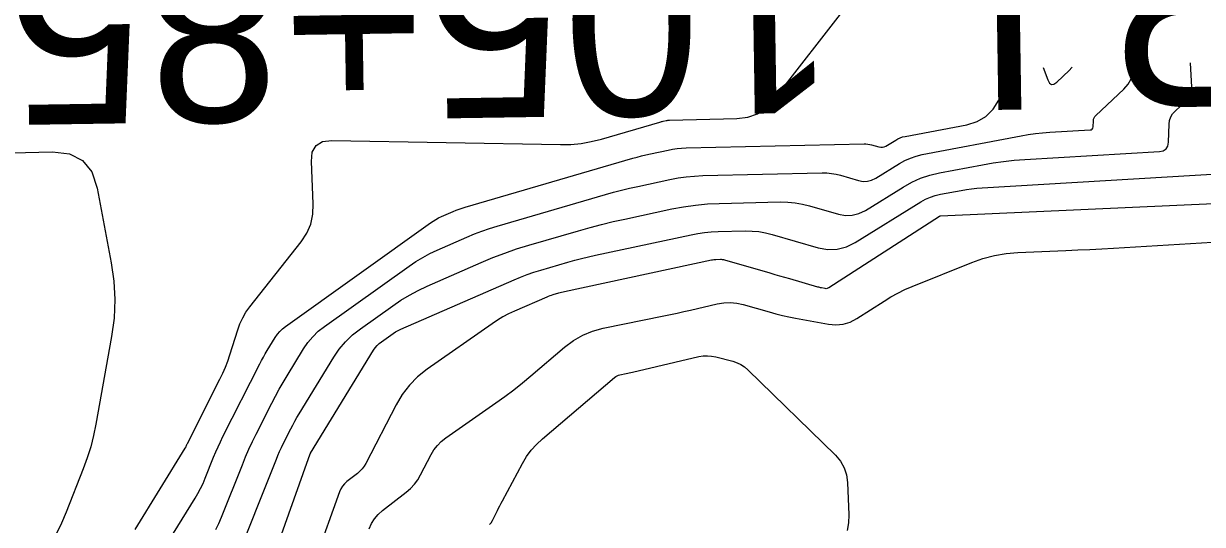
# Model space of a CAD drawing. Extents: x 1768942 to 1774819, y 723037 to 732099.
# Drawn here: x 1770733.62 to 1770771.97, y 724798.83 to 724815.13 of the extents above; entities that cross this region are included whole.
import ezdxf

# ---------------------------------------------------------------- set-up
doc = ezdxf.new("R2010")
doc.units = 0
doc.layers.add('R_Contours', color=7, linetype='Continuous')
doc.layers.add('R_Horz Alg Annot', color=7, linetype='Continuous')

msp = doc.modelspace()

# ---------------------------------------------------------------- linework, layer by layer
at = {"layer": 'R_Contours'}
for points in [[(1770737.248, 724798.669), (1770738.881, 724801.31), (1770738.888, 724801.322), (1770738.895, 724801.335), (1770738.901, 724801.348), (1770738.907, 724801.361), (1770738.928, 724801.414), (1770738.933, 724801.427), (1770738.939, 724801.44), (1770738.945, 724801.453), (1770738.951, 724801.466), (1770740.013, 724803.563), (1770740.105, 724803.755), (1770740.189, 724803.95), (1770740.265, 724804.149), (1770740.333, 724804.351), (1770740.589, 724805.166), (1770740.661, 724805.366), (1770740.751, 724805.556), (1770740.857, 724805.737), (1770740.981, 724805.909), (1770742.651, 724808.027), (1770742.837, 724808.309), (1770742.965, 724808.609), (1770743.036, 724808.927), (1770743.049, 724809.264), (1770742.987, 724810.648), (1770743.017, 724810.95), (1770743.137, 724811.164), (1770743.348, 724811.29), (1770743.649, 724811.328), (1770751.088, 724811.194), (1770751.426, 724811.2), (1770751.761, 724811.232), (1770752.092, 724811.289), (1770752.42, 724811.372), (1770754.326, 724811.927), (1770754.351, 724811.934), (1770754.377, 724811.941), (1770754.402, 724811.947), (1770754.428, 724811.952), (1770754.53, 724811.974), (1770754.556, 724811.979), (1770754.582, 724811.983), (1770754.608, 724811.985), (1770754.634, 724811.987), (1770756.828, 724812.037), (1770757.184, 724812.081), (1770757.504, 724812.198), (1770757.788, 724812.386), (1770758.036, 724812.645), (1770760.432, 724815.727)], [(1770738.222, 724798.097), (1770739.204, 724799.684), (1770739.297, 724799.842), (1770739.383, 724800.004), (1770739.462, 724800.17), (1770739.533, 724800.339), (1770739.805, 724801.022), (1770739.875, 724801.192), (1770739.949, 724801.36), (1770740.026, 724801.526), (1770740.107, 724801.691), (1770741.307, 724804.061), (1770741.364, 724804.172), (1770741.424, 724804.281), (1770741.486, 724804.389), (1770741.549, 724804.496), (1770741.809, 724804.921), (1770741.879, 724805.023), (1770741.957, 724805.116), (1770742.045, 724805.201), (1770742.142, 724805.278), (1770746.86, 724808.647), (1770746.946, 724808.705), (1770747.035, 724808.759), (1770747.126, 724808.808), (1770747.22, 724808.852), (1770747.601, 724809.018), (1770747.697, 724809.059), (1770747.794, 724809.095), (1770747.892, 724809.129), (1770747.991, 724809.16), (1770753.443, 724810.748), (1770753.585, 724810.788), (1770753.728, 724810.825), (1770753.871, 724810.86), (1770754.015, 724810.892), (1770754.591, 724811.016), (1770754.736, 724811.043), (1770754.881, 724811.064), (1770755.028, 724811.077), (1770755.175, 724811.084), (1770760.966, 724811.217), (1770761.028, 724811.216), (1770761.09, 724811.21), (1770761.151, 724811.2), (1770761.211, 724811.185), (1770761.452, 724811.115), (1770761.512, 724811.104), (1770761.569, 724811.106), (1770761.625, 724811.12), (1770761.679, 724811.147), (1770761.995, 724811.342), (1770762.067, 724811.383), (1770762.142, 724811.416), (1770762.219, 724811.442), (1770762.299, 724811.461), (1770764.306, 724811.841), (1770764.643, 724811.942), (1770764.929, 724812.109), (1770765.166, 724812.342), (1770765.352, 724812.64), (1770765.854, 724813.668)], [(1770739.881, 724798.668), (1770739.977, 724798.868), (1770740.063, 724799.073), (1770740.742, 724800.778), (1770740.846, 724801.031), (1770740.956, 724801.281), (1770741.071, 724801.529), (1770741.191, 724801.774), (1770741.702, 724802.783), (1770741.82, 724803.009), (1770741.941, 724803.233), (1770742.068, 724803.454), (1770742.198, 724803.673), (1770742.73, 724804.543), (1770742.872, 724804.752), (1770743.033, 724804.943), (1770743.212, 724805.118), (1770743.41, 724805.274), (1770746.165, 724807.241), (1770746.383, 724807.388), (1770746.608, 724807.524), (1770746.839, 724807.648), (1770747.078, 724807.759), (1770748.045, 724808.183), (1770748.288, 724808.285), (1770748.534, 724808.379), (1770748.784, 724808.464), (1770749.035, 724808.542), (1770752.56, 724809.569), (1770752.819, 724809.642), (1770753.079, 724809.71), (1770753.34, 724809.773), (1770753.602, 724809.832), (1770754.653, 724810.057), (1770754.916, 724810.107), (1770755.181, 724810.144), (1770755.448, 724810.169), (1770755.716, 724810.182), (1770759.604, 724810.271), (1770759.756, 724810.269), (1770759.907, 724810.255), (1770760.056, 724810.23), (1770760.204, 724810.193), (1770760.791, 724810.023), (1770760.936, 724809.996), (1770761.077, 724809.999), (1770761.213, 724810.034), (1770761.346, 724810.099), (1770762.117, 724810.577), (1770762.293, 724810.675), (1770762.475, 724810.756), (1770762.664, 724810.819), (1770762.859, 724810.866), (1770766.08, 724811.476), (1770766.311, 724811.516), (1770766.543, 724811.549), (1770766.776, 724811.574), (1770767.01, 724811.592), (1770768.319, 724811.67), (1770768.362, 724811.678), (1770768.393, 724811.699), (1770768.413, 724811.731), (1770768.421, 724811.774), (1770768.428, 724811.971), (1770768.434, 724812.019), (1770768.448, 724812.062), (1770768.471, 724812.102), (1770768.503, 724812.137), (1770769.413, 724812.992), (1770769.555, 724813.155), (1770769.653, 724813.335), (1770769.708, 724813.533), (1770769.718, 724813.748), (1770769.716, 724813.792)], [(1770740.454, 724797.457), (1770741.846, 724800.954), (1770741.898, 724801.081), (1770741.953, 724801.207), (1770742.011, 724801.332), (1770742.072, 724801.455), (1770742.321, 724801.947), (1770742.384, 724802.069), (1770742.45, 724802.19), (1770742.518, 724802.309), (1770742.589, 724802.428), (1770743.715, 724804.271), (1770743.895, 724804.536), (1770744.099, 724804.779), (1770744.327, 724805), (1770744.579, 724805.199), (1770745.632, 724805.951), (1770745.9, 724806.132), (1770746.175, 724806.298), (1770746.459, 724806.45), (1770746.752, 724806.587), (1770748.512, 724807.357), (1770748.891, 724807.516), (1770749.275, 724807.662), (1770749.663, 724807.796), (1770750.056, 724807.918), (1770751.677, 724808.39), (1770752.053, 724808.495), (1770752.43, 724808.594), (1770752.808, 724808.686), (1770753.189, 724808.771), (1770754.714, 724809.098), (1770755.097, 724809.171), (1770755.481, 724809.225), (1770755.868, 724809.261), (1770756.257, 724809.279), (1770758.242, 724809.325), (1770758.484, 724809.321), (1770758.723, 724809.299), (1770758.961, 724809.259), (1770759.196, 724809.201), (1770760.131, 724808.93), (1770760.361, 724808.887), (1770760.585, 724808.893), (1770760.802, 724808.948), (1770761.012, 724809.052), (1770762.239, 724809.812), (1770762.518, 724809.968), (1770762.808, 724810.096), (1770763.108, 724810.197), (1770763.419, 724810.271), (1770764.824, 724810.537), (1770765.165, 724810.596), (1770765.506, 724810.644), (1770765.85, 724810.681), (1770766.194, 724810.707), (1770770.579, 724810.968), (1770770.702, 724810.993), (1770770.792, 724811.051), (1770770.848, 724811.142), (1770770.87, 724811.267), (1770770.891, 724811.858), (1770770.906, 724811.98), (1770770.944, 724812.091), (1770771.003, 724812.193), (1770771.084, 724812.284), (1770771.454, 724812.631), (1770771.534, 724812.723), (1770771.589, 724812.824), (1770771.62, 724812.936), (1770771.626, 724813.057), (1770771.586, 724813.852)], [(1770766.798, 724813.698), (1770766.943, 724813.297), (1770766.997, 724813.196), (1770767.064, 724813.15), (1770767.145, 724813.16), (1770767.239, 724813.227), (1770767.642, 724813.605), (1770767.729, 724813.705), (1770767.741, 724813.728)], [(1770721.806, 724810.641), (1770734.561, 724810.954), (1770735.113, 724810.891), (1770735.541, 724810.674), (1770735.842, 724810.302), (1770736.019, 724809.775), (1770736.477, 724807.345), (1770736.563, 724806.747), (1770736.593, 724806.148), (1770736.568, 724805.549), (1770736.488, 724804.949), (1770735.978, 724802.101), (1770735.902, 724801.729), (1770735.807, 724801.362), (1770735.695, 724801.001), (1770735.564, 724800.644), (1770735.004, 724799.229), (1770734.856, 724798.88), (1770734.692, 724798.538), (1770734.511, 724798.205), (1770734.315, 724797.88), (1770731.917, 724794.126)], [(1770741.493, 724797.043), (1770742.889, 724800.974), (1770742.895, 724800.99), (1770742.901, 724801.006), (1770742.907, 724801.022), (1770742.913, 724801.038), (1770742.949, 724801.129), (1770742.953, 724801.136), (1770742.958, 724801.147), (1770742.96, 724801.151), (1770745.01, 724804.506), (1770745.063, 724804.584), (1770745.122, 724804.655), (1770745.189, 724804.719), (1770745.262, 724804.777), (1770745.57, 724804.997), (1770745.648, 724805.049), (1770745.728, 724805.098), (1770745.811, 724805.142), (1770745.896, 724805.182), (1770749.579, 724806.795), (1770749.792, 724806.884), (1770750.007, 724806.966), (1770750.225, 724807.041), (1770750.446, 724807.109), (1770751.333, 724807.368), (1770751.555, 724807.43), (1770751.778, 724807.489), (1770752.003, 724807.543), (1770752.228, 724807.594), (1770755.342, 724808.261), (1770755.559, 724808.302), (1770755.778, 724808.333), (1770755.997, 724808.353), (1770756.218, 724808.364), (1770757.104, 724808.384), (1770757.324, 724808.381), (1770757.543, 724808.361), (1770757.759, 724808.324), (1770757.972, 724808.271), (1770759.47, 724807.838), (1770759.786, 724807.779), (1770760.093, 724807.787), (1770760.39, 724807.862), (1770760.679, 724808.004), (1770762.819, 724809.33), (1770762.968, 724809.413), (1770763.123, 724809.482), (1770763.284, 724809.536), (1770763.45, 724809.575), (1770764.127, 724809.704), (1770764.297, 724809.733), (1770764.467, 724809.757), (1770764.638, 724809.776), (1770764.81, 724809.789), (1770772.838, 724810.267)], [(1770772.58, 724809.275), (1770763.45, 724808.868), (1770763.445, 724808.868), (1770763.441, 724808.866), (1770763.429, 724808.862), (1770763.422, 724808.858), (1770759.817, 724806.53), (1770759.79, 724806.516), (1770759.763, 724806.508), (1770759.734, 724806.505), (1770759.705, 724806.508), (1770759.584, 724806.53), (1770759.554, 724806.536), (1770759.524, 724806.543), (1770759.494, 724806.55), (1770759.465, 724806.558), (1770758.554, 724806.82), (1770758.393, 724806.866), (1770758.231, 724806.913), (1770758.07, 724806.959), (1770757.908, 724807.006), (1770756.436, 724807.432), (1770756.4, 724807.441), (1770756.365, 724807.447), (1770756.329, 724807.45), (1770756.293, 724807.45), (1770756.147, 724807.447), (1770756.111, 724807.445), (1770756.074, 724807.442), (1770756.038, 724807.437), (1770756.003, 724807.43), (1770751.225, 724806.407), (1770751.176, 724806.396), (1770751.127, 724806.384), (1770751.078, 724806.371), (1770751.029, 724806.357), (1770750.836, 724806.301), (1770750.788, 724806.286), (1770750.74, 724806.27), (1770750.693, 724806.252), (1770750.647, 724806.233), (1770749.59, 724805.77), (1770749.401, 724805.681), (1770749.217, 724805.584), (1770749.038, 724805.478), (1770748.864, 724805.362), (1770746.748, 724803.882), (1770746.443, 724803.641), (1770746.173, 724803.368), (1770745.939, 724803.064), (1770745.74, 724802.729), (1770744.754, 724800.819), (1770744.7, 724800.727), (1770744.637, 724800.642), (1770744.565, 724800.565), (1770744.484, 724800.495), (1770744.142, 724800.231), (1770744.063, 724800.16), (1770743.996, 724800.081), (1770743.941, 724799.993), (1770743.899, 724799.896), (1770743.136, 724797.747)], [(1770744.863, 724798.686), (1770744.939, 724798.86), (1770745.036, 724799.019), (1770745.156, 724799.161), (1770745.298, 724799.287), (1770746.075, 724799.887), (1770746.214, 724800.007), (1770746.338, 724800.14), (1770746.446, 724800.286), (1770746.539, 724800.445), (1770746.88, 724801.105), (1770746.974, 724801.262), (1770747.084, 724801.405), (1770747.211, 724801.534), (1770747.355, 724801.648), (1770748.989, 724802.791), (1770749.282, 724803.001), (1770749.569, 724803.217), (1770749.851, 724803.441), (1770750.128, 724803.671), (1770751.226, 724804.605), (1770751.51, 724804.818), (1770751.813, 724804.991), (1770752.137, 724805.124), (1770752.48, 724805.216), (1770754.448, 724805.617), (1770754.666, 724805.662), (1770754.883, 724805.709), (1770755.1, 724805.757), (1770755.316, 724805.807), (1770756.186, 724806.012), (1770756.4, 724806.048), (1770756.613, 724806.057), (1770756.825, 724806.038), (1770757.037, 724805.991), (1770757.882, 724805.748), (1770758.094, 724805.69), (1770758.308, 724805.637), (1770758.522, 724805.589), (1770758.738, 724805.547), (1770759.807, 724805.351), (1770760.053, 724805.328), (1770760.29, 724805.351), (1770760.517, 724805.42), (1770760.736, 724805.535), (1770761.616, 724806.103), (1770761.837, 724806.238), (1770762.063, 724806.362), (1770762.295, 724806.475), (1770762.533, 724806.577), (1770764.47, 724807.353), (1770764.835, 724807.482), (1770765.207, 724807.579), (1770765.586, 724807.644), (1770765.972, 724807.677), (1770767.53, 724807.747), (1770767.919, 724807.765), (1770768.309, 724807.784), (1770768.698, 724807.805), (1770769.087, 724807.827), (1770774.808, 724808.166)], [(1770748.778, 724798.829), (1770748.836, 724798.886), (1770748.881, 724798.958), (1770749.037, 724799.282), (1770749.077, 724799.362), (1770749.117, 724799.443), (1770749.158, 724799.522), (1770749.2, 724799.602), (1770749.857, 724800.82), (1770749.99, 724801.042), (1770750.141, 724801.248), (1770750.311, 724801.44), (1770750.5, 724801.616), (1770752.846, 724803.613), (1770752.887, 724803.644), (1770752.93, 724803.668), (1770752.976, 724803.687), (1770753.025, 724803.701), (1770753.227, 724803.742), (1770753.277, 724803.752), (1770753.327, 724803.763), (1770753.378, 724803.774), (1770753.428, 724803.786), (1770755.59, 724804.294), (1770755.729, 724804.318), (1770755.869, 724804.325), (1770756.008, 724804.314), (1770756.147, 724804.287), (1770756.702, 724804.141), (1770756.836, 724804.097), (1770756.961, 724804.037), (1770757.077, 724803.96), (1770757.184, 724803.868), (1770760.034, 724801.083), (1770760.199, 724800.89), (1770760.319, 724800.677), (1770760.396, 724800.445), (1770760.428, 724800.193), (1770760.466, 724799.147), (1770760.46, 724798.888), (1770760.421, 724798.637)]]:
    msp.add_lwpolyline(points, dxfattribs=at)

# ---------------------------------------------------------------- texts
at = {"layer": 'R_Horz Alg Annot'}
msp.add_text('P.I. 105+85.45', height=6, rotation=180.8827, dxfattribs=at).set_placement((1770774.312, 724818.461))

doc.saveas('drawing.dxf')
